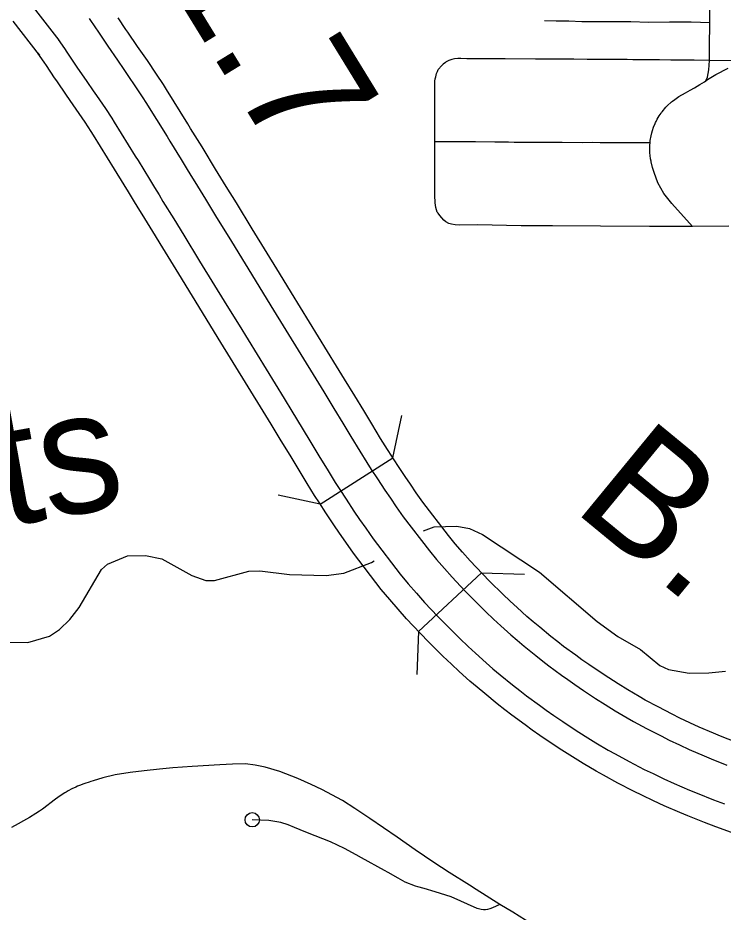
# Model space of a CAD drawing. Extents: x -19 to 366, y -4 to 359.
# Drawn here: x 153.543 to 154.008, y 194.065 to 194.655 of the extents above; entities that cross this region are included whole.
import ezdxf

# ---------------------------------------------------------------- set-up
doc = ezdxf.new("R2010")
doc.units = 0
for name, color, linetype in [('R_Exist Surface Annot', 7, 'Continuous'), ('R_Striping', 7, 'Continuous'), ('R_Temp Easement', 7, 'Continuous'), ('R_Water', 7, 'Continuous'), ('Sheet Fence', 7, 'Continuous'), ('T_Vehicle Path Lt Minor', 7, 'Continuous')]:
    doc.layers.add(name, color=color, linetype=linetype)

msp = doc.modelspace()

# ---------------------------------------------------------------- linework, layer by layer
at = {"layer": 'R_Exist Surface Annot'}
msp.add_line((153.556, 194.6319), (153.557, 194.63052), dxfattribs=at)
for points in [[(153.54213, 194.6777), (153.5441, 194.67478), (153.54973, 194.66718), (153.55291, 194.66215), (153.56974, 194.64037)], [(153.557, 194.63052), (153.5397, 194.65291)], [(153.58966, 194.65482), (153.59386, 194.64865), (153.59544, 194.64627), (153.60067, 194.63848), (153.60199, 194.63653), (153.60843, 194.62719), (153.61271, 194.62099), (153.61487, 194.61784), (153.62085, 194.60904), (153.62527, 194.60242), (153.62721, 194.59934), (153.64115, 194.57685), (153.643, 194.57384), (153.65048, 194.56163), (153.65383, 194.55615), (153.65683, 194.55125), (153.65943, 194.54702), (153.66653, 194.5355), (153.67314, 194.52469), (153.6836, 194.50763), (153.70161, 194.47829), (153.70962, 194.46529), (153.7393, 194.417), (153.74448, 194.40856), (153.75125, 194.39751), (153.75711, 194.38792), (153.76243, 194.37903), (153.7683, 194.36937), (153.77295, 194.3619), (153.77584, 194.35738), (153.77988, 194.35117), (153.78488, 194.34363), (153.78847, 194.33841), (153.79237, 194.33278), (153.79701, 194.32619), (153.81419, 194.3037), (153.81901, 194.29795), (153.82409, 194.29209), (153.82927, 194.28631), (153.83758, 194.27738), (153.84267, 194.27216), (153.85147, 194.2635), (153.85659, 194.25864), (153.86129, 194.2543), (153.86792, 194.24836), (153.87219, 194.24466), (153.87671, 194.24085), (153.88434, 194.23463), (153.88901, 194.23097), (153.8931, 194.22782), (153.90132, 194.22176), (153.90554, 194.21872), (153.91026, 194.21542), (153.91599, 194.21152), (153.92381, 194.20634), (153.93016, 194.20229), (153.93676, 194.19823), (153.94462, 194.19359), (153.94878, 194.19122), (153.95756, 194.18646), (153.96708, 194.18157), (153.97248, 194.17891), (153.97929, 194.17568), (153.9857, 194.17277), (153.9954, 194.16855), (154.00013, 194.16657), (154.01049, 194.16244)], [(154.01631, 194.17745), (154.00622, 194.18147), (154.00171, 194.18336), (153.99225, 194.18747), (153.98607, 194.19029), (153.97949, 194.1934), (153.97431, 194.19595), (153.96507, 194.2007), (153.9566, 194.20529), (153.9527, 194.20751), (153.94507, 194.21202), (153.93871, 194.21593), (153.93259, 194.21983), (153.92496, 194.22488), (153.91941, 194.22866), (153.91486, 194.23185), (153.9108, 194.23477), (153.90279, 194.24068), (153.89889, 194.24368), (153.8944, 194.2472), (153.88698, 194.25324), (153.88266, 194.25689), (153.87857, 194.26044), (153.87212, 194.26621), (153.8676, 194.27039), (153.86266, 194.27508), (153.85408, 194.28352), (153.84924, 194.28848), (153.84115, 194.29716), (153.83617, 194.30273), (153.83127, 194.30839), (153.82676, 194.31377), (153.80999, 194.33572), (153.80556, 194.342), (153.80172, 194.34754), (153.79823, 194.35264), (153.79333, 194.36001), (153.78937, 194.3661), (153.78657, 194.37049), (153.78201, 194.37781), (153.77622, 194.38734), (153.77088, 194.39625), (153.76498, 194.40591), (153.7582, 194.41698), (153.75301, 194.42543), (153.72333, 194.47372), (153.71532, 194.48672), (153.69732, 194.51604), (153.68687, 194.5331), (153.68025, 194.54392), (153.67314, 194.55545), (153.67055, 194.55967), (153.66756, 194.56455), (153.66422, 194.57003), (153.65672, 194.58226), (153.65485, 194.5853), (153.64086, 194.60787), (153.63878, 194.61118), (153.6342, 194.61803), (153.62816, 194.62692), (153.62597, 194.63012), (153.62168, 194.63633), (153.61527, 194.64563), (153.61401, 194.64749), (153.60883, 194.65521)], [(153.56931, 194.64096), (153.57343, 194.63491), (153.57496, 194.6326), (153.58027, 194.6247), (153.58167, 194.62263), (153.58816, 194.61322), (153.59243, 194.60702), (153.59454, 194.60395), (153.60043, 194.59529), (153.60462, 194.58901), (153.60634, 194.58628), (153.6202, 194.56392), (153.62201, 194.56097), (153.62948, 194.54879), (153.63282, 194.5433), (153.63585, 194.53837), (153.63846, 194.53412), (153.64554, 194.52262), (153.65214, 194.51183), (153.66261, 194.49475), (153.68064, 194.46539), (153.68865, 194.45238), (153.71832, 194.40411), (153.72349, 194.39569), (153.73024, 194.38466), (153.73604, 194.37518), (153.74135, 194.36631), (153.74733, 194.35647), (153.75213, 194.34876), (153.75515, 194.34404), (153.7593, 194.33765), (153.76448, 194.32986), (153.7682, 194.32443), (153.77218, 194.31868), (153.77715, 194.31162), (153.79496, 194.28831), (153.80027, 194.28198), (153.80561, 194.27581), (153.81109, 194.2697), (153.81975, 194.26039), (153.82522, 194.25479), (153.83436, 194.2458), (153.83976, 194.24067), (153.84473, 194.23608), (153.85164, 194.2299), (153.85618, 194.22595), (153.861, 194.22189), (153.86897, 194.2154), (153.8739, 194.21152), (153.87829, 194.20815), (153.88682, 194.20186), (153.89129, 194.19865), (153.89627, 194.19516), (153.90226, 194.19108), (153.91039, 194.18569), (153.91709, 194.18142), (153.92405, 194.17714), (153.93227, 194.17229), (153.93681, 194.1697), (153.94607, 194.16468), (153.95601, 194.15958), (153.96177, 194.15674), (153.96892, 194.15335), (153.97569, 194.15027), (153.98573, 194.1459), (153.99083, 194.14377), (154.00159, 194.13949), (154.0088, 194.13676)], [(154.01355, 194.11796), (154.00324, 194.12166), (153.99577, 194.12448), (153.98474, 194.12887), (153.97941, 194.1311), (153.96914, 194.13556), (153.96214, 194.13875), (153.95477, 194.14224), (153.94877, 194.1452), (153.93856, 194.15044), (153.92899, 194.15563), (153.92419, 194.15836), (153.91575, 194.16335), (153.90854, 194.16778), (153.90162, 194.17219), (153.89328, 194.17771), (153.88712, 194.18191), (153.88196, 194.18552), (153.87734, 194.18885), (153.8686, 194.19529), (153.86403, 194.19881), (153.85891, 194.20282), (153.85073, 194.20949), (153.84571, 194.21372), (153.84099, 194.21782), (153.8339, 194.22417), (153.82875, 194.22892), (153.82317, 194.23422), (153.81381, 194.24343), (153.8081, 194.24929), (153.7992, 194.25884), (153.79353, 194.26517), (153.78802, 194.27154), (153.78239, 194.27825), (153.76417, 194.3021), (153.75899, 194.30946), (153.75494, 194.3153), (153.75113, 194.32085), (153.74585, 194.32881), (153.74162, 194.33531), (153.73851, 194.34017), (153.73362, 194.34803), (153.72756, 194.358), (153.72226, 194.36685), (153.71651, 194.37626), (153.70977, 194.38727), (153.7046, 194.39568), (153.67494, 194.44395), (153.66693, 194.45695), (153.64889, 194.48633), (153.63842, 194.50343), (153.63182, 194.51419), (153.62475, 194.52569), (153.62213, 194.52995), (153.61909, 194.5349), (153.61574, 194.54039), (153.60829, 194.55255), (153.6065, 194.55546), (153.59269, 194.57775), (153.59111, 194.58025), (153.58707, 194.5863), (153.58125, 194.59487), (153.57917, 194.59789), (153.57491, 194.60408), (153.56839, 194.61353), (153.56693, 194.61569), (153.56157, 194.62366), (153.56007, 194.62593), (153.556, 194.6319)]]:
    msp.add_lwpolyline(points, dxfattribs=at)
at = {"layer": 'R_Striping'}
for points in [[(153.99924, 194.65177), (153.99926, 194.65494), (153.99929, 194.66091), (153.99936, 194.66414), (153.99931, 194.67395), (153.99927, 194.68058), (153.99924, 194.68736), (153.99929, 194.69427), (153.99923, 194.7004), (153.99918, 194.70828), (153.9992, 194.71384)], [(153.99924, 194.65177), (153.98684, 194.65228), (153.98124, 194.65237), (153.97253, 194.6523), (153.95885, 194.65212), (153.94711, 194.65257), (153.93939, 194.65254), (153.91481, 194.65245), (153.90622, 194.65297), (153.89791, 194.65285), (153.8902, 194.65311)], [(153.99661, 194.61365), (153.99759, 194.61608), (153.9985, 194.62082), (153.9991, 194.62709), (153.99907, 194.63351), (153.9991, 194.63745), (153.99911, 194.64104), (153.99919, 194.64692), (153.99924, 194.65177)], [(153.9991, 194.62709), (153.98896, 194.62723), (153.98069, 194.62727), (153.9734, 194.62732), (153.96596, 194.6274), (153.95982, 194.62742), (153.94852, 194.62755), (153.94475, 194.62762), (153.93559, 194.62759), (153.9304, 194.62757), (153.92225, 194.6276), (153.91827, 194.62768), (153.90941, 194.62782), (153.90036, 194.62779), (153.89297, 194.62783), (153.88421, 194.62791), (153.86414, 194.62803), (153.85291, 194.62814), (153.83882, 194.62821), (153.83491, 194.62831), (153.83304, 194.62832), (153.8308, 194.62812), (153.82896, 194.62775), (153.82711, 194.62699), (153.82534, 194.62604), (153.82478, 194.62575), (153.82325, 194.62459), (153.82139, 194.62257), (153.82103, 194.62211)], [(153.81784, 194.57346), (153.81784, 194.57817), (153.81773, 194.58201), (153.8178, 194.58909), (153.81784, 194.59182), (153.81781, 194.59419), (153.81778, 194.59766), (153.81788, 194.60374), (153.8179, 194.60718), (153.81788, 194.61167), (153.81787, 194.61293), (153.8179, 194.61334), (153.81802, 194.61483), (153.81836, 194.61631), (153.81891, 194.61848), (153.81949, 194.61979), (153.82011, 194.62101), (153.82103, 194.62211)], [(154.02083, 194.62678), (153.9991, 194.62709)], [(153.95978, 194.57263), (153.9599, 194.5742), (153.96042, 194.57731), (153.96095, 194.57942), (153.96138, 194.58083), (153.96214, 194.58307), (153.96316, 194.58551), (153.96347, 194.5862), (153.96383, 194.58686), (153.96455, 194.58829), (153.96581, 194.59047), (153.96703, 194.5923), (153.96742, 194.59281), (153.96771, 194.59319), (153.9703, 194.59625), (153.97115, 194.59713), (153.97403, 194.59974), (153.97468, 194.60028), (153.97619, 194.60138), (153.97874, 194.60317), (153.98316, 194.60573), (153.98628, 194.60749), (153.98915, 194.60909), (153.99085, 194.61003), (153.99273, 194.61118), (153.99568, 194.61302), (153.9978, 194.61447), (154.00317, 194.61773), (154.01124, 194.62199)], [(153.81999, 194.52625), (153.81944, 194.5271), (153.81845, 194.53008), (153.81805, 194.53314), (153.8179, 194.5382), (153.81782, 194.54498), (153.81785, 194.55323), (153.81785, 194.55645), (153.81785, 194.55668), (153.8178, 194.55982), (153.81779, 194.56332), (153.81782, 194.56776), (153.81784, 194.57346)], [(153.95978, 194.57263), (153.9436, 194.5727), (153.93266, 194.57271), (153.92695, 194.57279), (153.92169, 194.57284), (153.91513, 194.57283), (153.90182, 194.57292), (153.89007, 194.573), (153.88199, 194.573), (153.87804, 194.57301), (153.8701, 194.57305), (153.86633, 194.57309), (153.85941, 194.5732), (153.85731, 194.57319), (153.84473, 194.57331), (153.83881, 194.57335), (153.82826, 194.57339), (153.81784, 194.57346)], [(153.98772, 194.51764), (153.97417, 194.53266), (153.9688, 194.5394), (153.96502, 194.54629), (153.9624, 194.55316), (153.96135, 194.55656), (153.96062, 194.56024), (153.96042, 194.56072), (153.96019, 194.56224), (153.95986, 194.56444), (153.95974, 194.56611), (153.95968, 194.57115), (153.95978, 194.57263)], [(153.98772, 194.51764), (153.95941, 194.51759), (153.92701, 194.51775), (153.89543, 194.51798), (153.87468, 194.51805), (153.84603, 194.51865), (153.83398, 194.51853), (153.83118, 194.51859), (153.82871, 194.51906), (153.82708, 194.51947), (153.82504, 194.52057), (153.8237, 194.52168), (153.82101, 194.52471), (153.81999, 194.52625)], [(154.01173, 194.51768), (153.98772, 194.51764)], [(153.86075, 194.07052), (153.84501, 194.08028), (153.84078, 194.0831), (153.82727, 194.09149), (153.81722, 194.09811), (153.80489, 194.10657), (153.79291, 194.11491), (153.7749, 194.12724), (153.76511, 194.13376), (153.75698, 194.13893), (153.74321, 194.1462), (153.73612, 194.14963), (153.72748, 194.15352), (153.71565, 194.15806), (153.7059, 194.16096), (153.69927, 194.16237), (153.6929, 194.16315), (153.68426, 194.16298), (153.67598, 194.16252), (153.65778, 194.16156), (153.64487, 194.16054), (153.63609, 194.15961), (153.62613, 194.15856), (153.61673, 194.15756), (153.60698, 194.15588), (153.5987, 194.15387), (153.59241, 194.15201), (153.59091, 194.15151), (153.5898, 194.15121), (153.58697, 194.1503), (153.58624, 194.15003), (153.58341, 194.14896), (153.58212, 194.14839), (153.58107, 194.14792), (153.57834, 194.14663), (153.57587, 194.14531), (153.57449, 194.14455), (153.57372, 194.14409), (153.57066, 194.14214), (153.56746, 194.13984), (153.56389, 194.13702), (153.56271, 194.13609), (153.55889, 194.13321), (153.55696, 194.13194), (153.55459, 194.13045), (153.55045, 194.12793), (153.54633, 194.12554), (153.54293, 194.12364), (153.53848, 194.12131)], [(153.86075, 194.07052), (153.85575, 194.06822), (153.85401, 194.06755), (153.85258, 194.06719), (153.85119, 194.06703), (153.84998, 194.06699), (153.84846, 194.06717), (153.84572, 194.06774), (153.8286, 194.07542), (153.81813, 194.07871), (153.81077, 194.081), (153.80657, 194.08207), (153.80516, 194.08252), (153.79832, 194.08528), (153.79358, 194.08787), (153.78708, 194.09146), (153.78462, 194.0928), (153.76952, 194.10119), (153.76581, 194.10328), (153.75823, 194.1074), (153.74898, 194.11167), (153.73886, 194.11582), (153.73275, 194.11825), (153.7253, 194.12121), (153.72103, 194.12291), (153.71622, 194.12444), (153.7082, 194.1258), (153.69736, 194.12629)], [(153.90029, 194.04401), (153.89753, 194.04681), (153.88771, 194.05351), (153.87754, 194.06007), (153.86919, 194.06529), (153.86075, 194.07052)]]:
    msp.add_lwpolyline(points, dxfattribs=at)
msp.add_circle((153.69736, 194.12629), 0.00473, dxfattribs=at)
at = {"layer": 'R_Temp Easement'}
for points in [[(153.81044, 194.31676), (153.81731, 194.3195), (153.83226, 194.32), (153.84061, 194.31835), (153.84917, 194.31443), (153.88687, 194.28966), (153.92483, 194.25711), (153.93855, 194.24715), (153.9534, 194.23853), (153.96618, 194.228), (153.97207, 194.22539), (153.98554, 194.22302), (153.9986, 194.22312), (154.00958, 194.22435)], [(153.53401, 194.24347), (153.54936, 194.24321), (153.56353, 194.2473), (153.57012, 194.25172), (153.57707, 194.25842), (153.58326, 194.26625), (153.59783, 194.29142), (153.60196, 194.29487), (153.61499, 194.30048), (153.62692, 194.30057), (153.63773, 194.29837), (153.65752, 194.28733), (153.66664, 194.28417), (153.67251, 194.28402), (153.695, 194.29027), (153.70239, 194.29052), (153.72192, 194.28801), (153.74616, 194.28744), (153.75771, 194.28886), (153.77602, 194.29602), (153.77771, 194.29708)]]:
    msp.add_lwpolyline(points, dxfattribs=at)
at = {"layer": 'R_Water'}
for p, q in [((153.79003, 194.3651), (153.79606, 194.39286)), ((153.74223, 194.33438), (153.79003, 194.3651)), ((153.74223, 194.33438), (153.71447, 194.34041)), ((153.84856, 194.28921), (153.80698, 194.25049)), ((153.84856, 194.28921), (153.87695, 194.2882)), ((153.80698, 194.25049), (153.80596, 194.2221))]:
    msp.add_line(p, q, dxfattribs=at)
at = {"layer": 'Sheet Fence'}
for points in [[(156.50946, 189.3937), (156.44759, 191.65634), (156.2114, 200.27623), (155.97446, 208.89626), (155.73678, 217.51643), (155.49836, 226.13674), (155.2592, 234.75719), (155.01929, 243.37778), (154.77865, 251.9985), (154.53727, 260.61937), (154.29515, 269.24038), (154.0523, 277.86152), (153.80871, 286.48281), (153.56438, 295.10424), (153.31933, 303.72581), (153.07354, 312.34752), (152.82702, 320.96938), (152.57978, 329.59137), (152.3318, 338.21351), (152.0831, 346.83579)], [(154.11585, 1.87092), (153.9063, 10.48743), (153.69602, 19.10409), (153.48501, 27.72087), (153.27327, 36.3378), (153.0608, 44.95486), (152.84759, 53.57206), (152.63366, 62.1894), (152.419, 70.80688), (152.20362, 79.42449), (151.98751, 88.04225), (151.77068, 96.66014), (151.55312, 105.27817), (151.33484, 113.89634), (151.11584, 122.51465), (150.89612, 131.13311), (150.67568, 139.7517), (150.45452, 148.37043), (150.23264, 156.98931), (150.01005, 165.60832), (149.78674, 174.22748), (149.56272, 182.84677), (149.33799, 191.46621), (149.11254, 200.0858), (148.88638, 208.70552), (148.65952, 217.32539), (148.43194, 225.9454), (148.20366, 234.56555), (147.97466, 243.18584), (147.74497, 251.80628), (147.51457, 260.42687), (147.28346, 269.04759), (147.05165, 277.66846), (146.81914, 286.28948), (146.58593, 294.91064), (146.35202, 303.53194), (146.11742, 312.15339), (145.88211, 320.77499), (145.64611, 329.39673), (145.40941, 338.01861), (145.17202, 346.64065)], [(0, 189.51617), (7.11214, 189.52059), (14.22427, 189.53386), (21.33637, 189.55597), (28.44845, 189.58693), (35.56048, 189.62672), (42.67245, 189.67537), (49.78436, 189.73285), (56.89619, 189.79918), (64.00793, 189.87436), (71.11958, 189.95838), (78.23111, 190.05124), (85.34253, 190.15294), (92.45381, 190.26349), (99.56495, 190.38288), (106.67593, 190.51112), (113.78675, 190.6482), (120.89739, 190.79412), (128.00785, 190.94888), (135.11811, 191.11248), (142.22816, 191.28493), (149.33799, 191.46621), (156.44759, 191.65634), (163.55694, 191.85531), (170.66605, 192.06312), (177.77489, 192.27977), (184.88345, 192.50526), (191.99173, 192.73959), (199.09971, 192.98276), (206.20739, 193.23477), (213.31474, 193.49561), (220.42177, 193.7653), (227.52845, 194.04382), (234.63479, 194.33118), (241.74076, 194.62738), (248.84635, 194.93241), (255.95157, 195.24628), (263.05638, 195.56898), (270.16079, 195.90052), (277.26478, 196.24089), (284.36834, 196.5901), (291.47147, 196.94814), (298.57414, 197.31501), (305.67635, 197.69072), (312.77809, 198.07525), (319.87934, 198.46862), (326.9801, 198.87082), (334.08035, 199.28185), (341.18009, 199.7017)]]:
    msp.add_spline(points, degree=3, dxfattribs=at)

# ---------------------------------------------------------------- texts
at = {"layer": 'R_Temp Easement'}
for s, rotation, p in [('Shilcotts', 10.19497, (153.21764, 194.26247)), ('B.', 320.56082, (153.9078, 194.33134))]:
    msp.add_text(s, height=0.08, rotation=rotation, dxfattribs=at).set_placement(p)
at = {"layer": 'T_Vehicle Path Lt Minor'}
msp.add_text('1.7', height=0.08, rotation=301.5544, dxfattribs=at).set_placement((153.63757, 194.68505))

doc.saveas('drawing.dxf')
